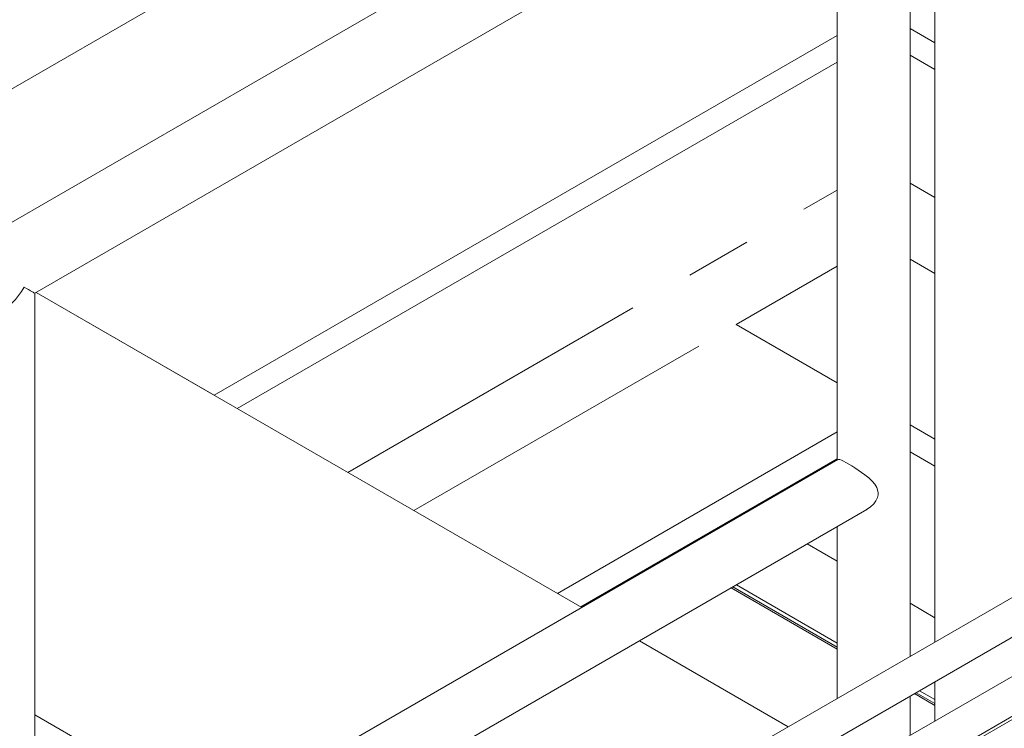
# Model space of a CAD drawing. Header units: millimetres. Extents: x 450 to 25135, y 150 to 17673.
# Tile 422 of 463: x 21846 to 22416, y 12738 to 13148. Entities that reach past the tile are written whole.
import ezdxf

# ---------------------------------------------------------------- set-up
doc = ezdxf.new("R2010")
doc.units = ezdxf.units.MM
doc.linetypes.add('SLD-Centrada-doble', pattern=[12.7, 6.35, -1.27, 1.27, -1.27, 1.27, -1.27])
doc.linetypes.add('SLD-Continua', pattern=[0])
doc.layers.add('OCULTA', color=8, linetype='SLD-Continua')

msp = doc.modelspace()

# ---------------------------------------------------------------- linework, layer by layer
at = {"color": 7, "linetype": 'SLD-Continua', "lineweight": 18, "ltscale": 30}
for p, q in [((23108.79, 13210.73), (22036.46, 12591.84)), ((22056.47, 12580.3), (23118.78, 13193.41)), ((23148.38, 13187.88), (22076.06, 12568.99)), ((22087.07, 12552.25), (23158.38, 13170.55)), ((23048.66, 13105.45), (22087.07, 12550.47))]:
    msp.add_line(p, q, dxfattribs=at)
at = {"layer": 'OCULTA', "linetype": 'SLD-Continua', "lineweight": 18, "ltscale": 30}
for p, q in [((22294.67, 13292.2), (20932.62, 12506.1)), ((22376.05, 13286.16), (22376.05, 12787.83)), ((21746.59, 13053.08), (22131.97, 13275.5)), ((21746.59, 13053.08), (22131.97, 13275.5)), ((21746.59, 13053.08), (22131.97, 13275.5)), ((21746.59, 13053.08), (22131.97, 13275.5)), ((21854.89, 12989.69), (22315.75, 13255.68)), ((22319.48, 13253.51), (22319.48, 12893.14)), ((22361.64, 12779.52), (22361.64, 13253.51)), ((21958.73, 12930.65), (22319.48, 13138.86)), ((21958.73, 12930.65), (22319.48, 13138.86)), ((21958.73, 12930.65), (22319.48, 13138.86)), ((21958.73, 12930.65), (22319.48, 13138.86)), ((22376.05, 13134.63), (22361.64, 13142.94)), ((22376.05, 13134.63), (22361.64, 13142.94)), ((22376.05, 13134.63), (22361.64, 13142.94)), ((22376.05, 13134.63), (22361.64, 13142.94)), ((21972.17, 12922.89), (22319.48, 13123.34)), ((21972.17, 12922.89), (22319.48, 13123.34)), ((21972.17, 12922.89), (22319.48, 13123.34)), ((21972.17, 12922.89), (22319.48, 13123.34)), ((22376.05, 13119.11), (22361.64, 13127.43)), ((22376.05, 13119.11), (22361.64, 13127.43)), ((22376.05, 13119.11), (22361.64, 13127.43)), ((22376.05, 13119.11), (22361.64, 13127.43)), ((22319.48, 13005.29), (22261.01, 12971.54)), ((22319.48, 13005.29), (22261.01, 12971.54)), ((22319.48, 13005.29), (22261.01, 12971.54)), ((22319.48, 13005.29), (22261.01, 12971.54)), ((21854.89, 12599.7), (21854.89, 12989.69)), ((22171.6, 12807.79), (21855.65, 12990.14)), ((21958.73, 12930.65), (21855.65, 12990.14)), ((22171.6, 12807.79), (21855.65, 12990.14)), ((22171.6, 12807.79), (21855.65, 12990.14)), ((22171.6, 12807.79), (21855.65, 12990.14)), ((21958.73, 12930.65), (21855.65, 12990.14)), ((21958.73, 12930.65), (21855.65, 12990.14)), ((21958.73, 12930.65), (21855.65, 12990.14)), ((22319.48, 12937.8), (22261.01, 12971.54)), ((22319.48, 12937.8), (22261.01, 12971.54)), ((22319.48, 12937.8), (22261.01, 12971.54)), ((22319.48, 12937.8), (22261.01, 12971.54)), ((22319.48, 12937.8), (22261.01, 12971.54)), ((22319.48, 12937.8), (22261.01, 12971.54)), ((22319.48, 12937.8), (22261.01, 12971.54)), ((22319.48, 12937.8), (22261.01, 12971.54)), ((22376.05, 12905.15), (22361.64, 12913.47)), ((22376.05, 12905.15), (22361.64, 12913.47)), ((22376.05, 12905.15), (22361.64, 12913.47)), ((22376.05, 12905.15), (22361.64, 12913.47)), ((22157.53, 12815.91), (22319.48, 12909.38)), ((22157.53, 12815.91), (22319.48, 12909.38)), ((22157.53, 12815.91), (22319.48, 12909.38)), ((22157.53, 12815.91), (22319.48, 12909.38)), ((22170.97, 12808.16), (22319.48, 12893.87)), ((22170.97, 12808.16), (22319.48, 12893.87)), ((22170.97, 12808.16), (22319.48, 12893.87)), ((22170.97, 12808.16), (22319.48, 12893.87)), ((22376.05, 12889.64), (22361.64, 12897.95)), ((22376.05, 12889.64), (22361.64, 12897.95)), ((22376.05, 12889.64), (22361.64, 12897.95)), ((22376.05, 12889.64), (22361.64, 12897.95)), ((22319.86, 12893.36), (22011.4, 12715.33)), ((22011.4, 12676.77), (22336.56, 12864.43)), ((22268.72, 12863.84), (22268.08, 12864.2)), ((22268.72, 12863.84), (22268.08, 12864.2)), ((22268.72, 12863.84), (22268.08, 12864.2)), ((22268.72, 12863.84), (22268.08, 12864.2)), ((22319.48, 12854.57), (22319.48, 12755.19)), ((22319.48, 12834.54), (22302.13, 12844.56)), ((22319.48, 12834.54), (22302.13, 12844.56)), ((22319.48, 12834.54), (22302.13, 12844.56)), ((22319.48, 12834.54), (22302.13, 12844.56)), ((22224.07, 12838.8), (22224.71, 12838.44)), ((22224.07, 12838.8), (22224.71, 12838.44)), ((22224.07, 12838.8), (22224.71, 12838.44)), ((22224.07, 12838.8), (22224.71, 12838.44)), ((22227.71, 12840.17), (22227.07, 12840.53)), ((22227.71, 12840.17), (22227.07, 12840.53)), ((22227.71, 12840.17), (22227.07, 12840.53)), ((22227.71, 12840.17), (22227.07, 12840.53)), ((22319.48, 12787.2), (22261.12, 12820.89)), ((22319.48, 12787.2), (22261.12, 12820.89)), ((22319.48, 12787.2), (22261.12, 12820.89)), ((22319.48, 12787.2), (22261.12, 12820.89)), ((22258.12, 12819.16), (22319.48, 12783.74)), ((22258.12, 12819.16), (22319.48, 12783.74)), ((22258.12, 12819.16), (22319.48, 12783.74)), ((22258.12, 12819.16), (22319.48, 12783.74)), ((22376.05, 12801.89), (22361.64, 12810.21)), ((22376.05, 12801.89), (22361.64, 12810.21)), ((22376.05, 12801.89), (22361.64, 12810.21)), ((22376.05, 12801.89), (22361.64, 12810.21)), ((22291.12, 12738.81), (22205.01, 12788.51)), ((22291.12, 12738.81), (22205.01, 12788.51)), ((22291.12, 12738.81), (22205.01, 12788.51)), ((22291.12, 12738.81), (22205.01, 12788.51)), ((22376.05, 12764.74), (22376.05, 12742.13)), ((22364.22, 12757.92), (22376.05, 12751.09)), ((22364.22, 12757.92), (22376.05, 12751.09)), ((22364.22, 12757.92), (22376.05, 12751.09)), ((22364.22, 12757.92), (22376.05, 12751.09)), ((22376.05, 12754.55), (22367.22, 12759.65)), ((22376.05, 12754.55), (22367.22, 12759.65)), ((22376.05, 12754.55), (22367.22, 12759.65)), ((22376.05, 12754.55), (22367.22, 12759.65)), ((22361.64, 12733.81), (22361.64, 12756.43)), ((21959.47, 12685.36), (21854.89, 12745.72)), ((21959.47, 12685.36), (21854.89, 12745.72)), ((21959.47, 12685.36), (21854.89, 12745.72)), ((21959.47, 12685.36), (21854.89, 12745.72))]:
    msp.add_line(p, q, dxfattribs=at)
at = {"layer": 'OCULTA', "linetype": 'SLD-Centrada-doble', "lineweight": 18, "ltscale": 30}
for p, q in [((22376.05, 13045.14), (22361.64, 13053.46)), ((22376.05, 13045.14), (22361.64, 13053.46)), ((22376.05, 13045.14), (22361.64, 13053.46)), ((22376.05, 13045.14), (22361.64, 13053.46)), ((22036.25, 12885.91), (22319.48, 13049.38)), ((22036.25, 12885.91), (22319.48, 13049.38)), ((22036.25, 12885.91), (22319.48, 13049.38)), ((22036.25, 12885.91), (22319.48, 13049.38)), ((22376.05, 13001.06), (22361.64, 13009.37)), ((22376.05, 13001.06), (22361.64, 13009.37)), ((22376.05, 13001.06), (22361.64, 13009.37)), ((22376.05, 13001.06), (22361.64, 13009.37)), ((22074.44, 12863.87), (22261.01, 12971.54)), ((22074.44, 12863.87), (22261.01, 12971.54)), ((22074.44, 12863.87), (22261.01, 12971.54)), ((22074.44, 12863.87), (22261.01, 12971.54)), ((22225.62, 12838.96), (22224.98, 12839.33)), ((22225.62, 12838.96), (22224.98, 12839.33)), ((22225.62, 12838.96), (22224.98, 12839.33)), ((22225.62, 12838.96), (22224.98, 12839.33)), ((22319.48, 12784.79), (22259.03, 12819.68)), ((22319.48, 12784.79), (22259.03, 12819.68)), ((22319.48, 12784.79), (22259.03, 12819.68)), ((22319.48, 12784.79), (22259.03, 12819.68)), ((22376.05, 12752.14), (22365.13, 12758.44)), ((22376.05, 12752.14), (22365.13, 12758.44)), ((22376.05, 12752.14), (22365.13, 12758.44)), ((22376.05, 12752.14), (22365.13, 12758.44))]:
    msp.add_line(p, q, dxfattribs=at)
at = {"layer": 'OCULTA', "linetype": 'SLD-Continua', "lineweight": 18, "ltscale": 30, "flags": 128}
msp.add_lwpolyline([(22319.91, 12893.3), (22320.19, 12893.45), (22320.91, 12893.36), (22321.98, 12892.97), (22323.12, 12892.44), (22324.53, 12891.69), (22326.12, 12890.78), (22327.93, 12889.7), (22329.7, 12888.58), (22331.55, 12887.36), (22333.54, 12885.99), (22335.51, 12884.54), (22337.71, 12882.77), (22339.73, 12880.9), (22341.23, 12879.19), (22342.43, 12877.32), (22343.26, 12874.43), (22343.2, 12872.93), (22342.81, 12871.39), (22341.93, 12869.57), (22340.69, 12867.85), (22338.56, 12865.8), (22336.54, 12864.47)], dxfattribs=at)
at = {"layer": 'OCULTA', "linetype": 'SLD-Continua', "lineweight": 18, "ltscale": 900}
for major_axis, ratio, start_param, end_param in [((14.91, 25.82), 0.577299, 3.926858, 4.712522), ((21.08, -12.17), 0.000231, 0.000133, 0.785531)]:
    msp.add_ellipse((21833.8, 13001.87), major_axis=major_axis, ratio=ratio, start_param=start_param, end_param=end_param, dxfattribs=at)

doc.saveas('drawing.dxf')
